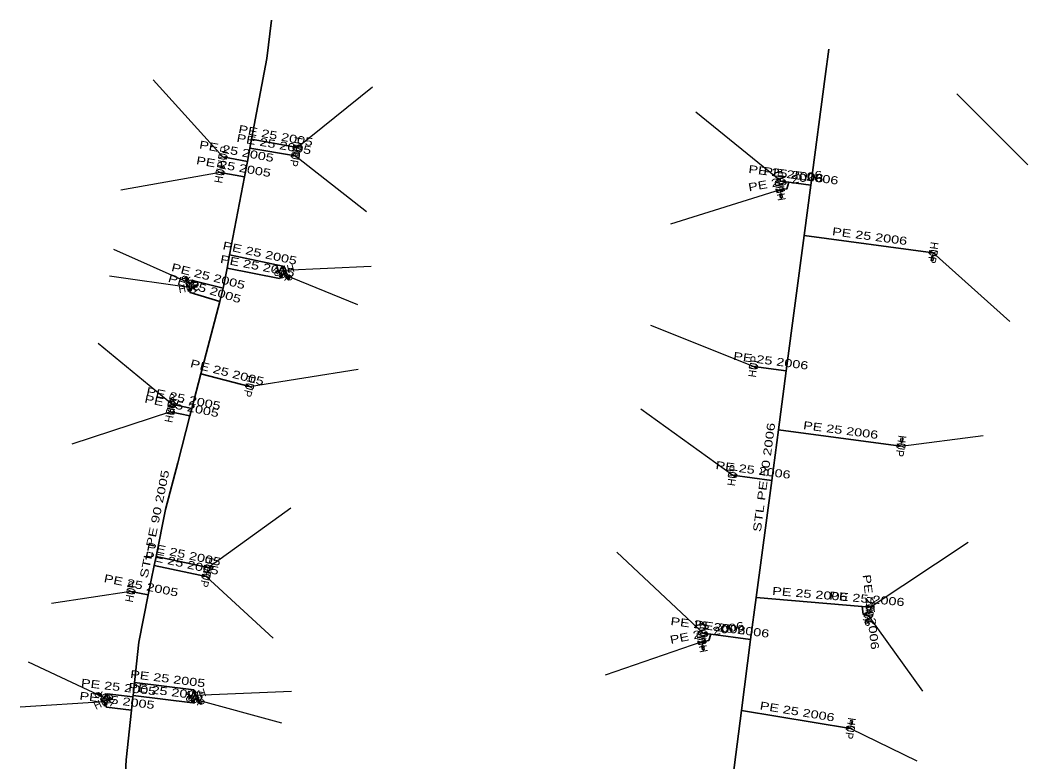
# Model space of a CAD drawing. Extents: x -737484 to -734496, y -1033882 to -1030666.
# Drawn here: x -736638.4 to -736512.4, y -1030879.4 to -1030786.8 of the extents above; entities that cross this region are included whole.
import ezdxf
from ezdxf.enums import TextEntityAlignment as Align

# ---------------------------------------------------------------- set-up
doc = ezdxf.new("R2010")
doc.units = 0
doc.header["$LTSCALE"] = 0.4
for name, color, linetype, lineweight in [('1', 7, 'Continuous', 13), ('22', 7, 'Continuous', 25), ('5', 7, 'Continuous', 35), ('7', 7, 'Continuous', 35)]:
    doc.layers.add(name, color=color, linetype=linetype, lineweight=lineweight)
doc.layers.add('2', color=7, linetype='Continuous')

msp = doc.modelspace()

# ---------------------------------------------------------------- linework, layer by layer
at = {"layer": '1'}
for p, q in [((-736543.39, -1030808.04), (-736543.303, -1030808.532)), ((-736543.364, -1030808.619), (-736543.303, -1030808.963)), ((-736524.26, -1030815.87), (-736524.329, -1030816.365)), ((-736524.414, -1030816.428), (-736524.463, -1030816.775)), ((-736605.996, -1030818.126), (-736606.335, -1030818.211)), ((-736605.42, -1030818.06), (-736605.905, -1030818.18)), ((-736605.51, -1030818.55), (-736605.126, -1030818.871)), ((-736617.396, -1030819.215), (-736617.606, -1030818.936)), ((-736617.11, -1030819.72), (-736617.41, -1030819.32)), ((-736617.26, -1030820.2), (-736616.769, -1030820.104)), ((-736616.681, -1030820.163), (-736616.337, -1030820.097)), ((-736605.117, -1030818.977), (-736604.849, -1030819.202)), ((-736528.29, -1030840.02), (-736528.22, -1030839.524)), ((-736528.135, -1030839.461), (-736528.086, -1030839.114)), ((-736532.62, -1030861.712), (-736532.717, -1030862.048)), ((-736532.39, -1030861.18), (-736532.527, -1030861.66)), ((-736553.16, -1030864.46), (-736553.064, -1030864.95)), ((-736553.123, -1030865.038), (-736553.057, -1030865.382)), ((-736628.261, -1030871.063), (-736628.554, -1030870.873)), ((-736627.82, -1030871.44), (-736628.239, -1030871.167)), ((-736627.89, -1030871.94), (-736627.436, -1030871.728)), ((-736627.337, -1030871.764), (-736627.019, -1030871.617)), ((-736617.04, -1030871.226), (-736617.372, -1030871.334)), ((-736616.47, -1030871.12), (-736616.945, -1030871.274)), ((-736616.54, -1030871.61), (-736616.115, -1030871.874)), ((-736616.092, -1030871.978), (-736615.795, -1030872.163)), ((-736534.6, -1030875.27), (-736534.521, -1030874.776)), ((-736534.435, -1030874.713), (-736534.381, -1030874.368))]:
    msp.add_line(p, q, dxfattribs=at)
for points in [[(-736603.232, -1030802.639), (-736603.302, -1030803.033), (-736604.217, -1030802.466), (-736604.287, -1030802.86)], [(-736613.558, -1030804.01), (-736613.482, -1030803.618), (-736612.577, -1030804.201), (-736612.501, -1030803.809)], [(-736603.442, -1030803.679), (-736603.512, -1030804.073), (-736604.427, -1030803.506), (-736604.497, -1030803.9)], [(-736613.917, -1030805.96), (-736613.847, -1030805.566), (-736612.932, -1030806.133), (-736612.862, -1030805.739)], [(-736543.8, -1030807.087), (-736543.751, -1030806.69), (-736542.808, -1030807.209), (-736542.759, -1030806.812)], [(-736543.847, -1030808.323), (-736543.917, -1030807.929), (-736542.862, -1030808.15), (-736542.932, -1030807.756)], [(-736543.216, -1030809.024), (-736543.364, -1030809.05), (-736543.45, -1030808.558), (-736543.303, -1030808.532)], [(-736543.259, -1030808.993), (-736543.333, -1030809.006), (-736543.407, -1030808.588), (-736543.333, -1030808.575)], [(-736543.216, -1030809.024), (-736543.068, -1030808.998), (-736543.155, -1030808.506), (-736543.303, -1030808.532)], [(-736523.737, -1030815.741), (-736523.792, -1030816.137), (-736524.727, -1030815.602), (-736524.782, -1030815.998)], [(-736524.399, -1030816.86), (-736524.547, -1030816.839), (-736524.478, -1030816.344), (-736524.329, -1030816.365)], [(-736524.399, -1030816.86), (-736524.25, -1030816.881), (-736524.181, -1030816.386), (-736524.329, -1030816.365)], [(-736605.104, -1030818.496), (-736605.493, -1030818.593), (-736605.346, -1030817.526), (-736605.735, -1030817.623)], [(-736524.43, -1030816.817), (-736524.504, -1030816.807), (-736524.445, -1030816.386), (-736524.371, -1030816.396)], [(-736617.711, -1030818.921), (-736617.592, -1030818.831), (-736617.291, -1030819.23), (-736617.41, -1030819.32)], [(-736617.659, -1030818.929), (-736617.599, -1030818.884), (-736617.343, -1030819.223), (-736617.403, -1030819.268)], [(-736606.39, -1030818.301), (-736606.426, -1030818.156), (-736605.941, -1030818.035), (-736605.905, -1030818.18)], [(-736606.39, -1030818.301), (-736606.354, -1030818.447), (-736605.868, -1030818.326), (-736605.905, -1030818.18)], [(-736606.362, -1030818.256), (-736606.38, -1030818.184), (-736605.968, -1030818.081), (-736605.949, -1030818.154)], [(-736605.341, -1030818.038), (-736605.035, -1030818.295), (-736605.984, -1030818.804), (-736605.678, -1030819.061)], [(-736604.743, -1030819.192), (-736604.84, -1030819.307), (-736605.223, -1030818.986), (-736605.126, -1030818.871)], [(-736604.743, -1030819.192), (-736604.647, -1030819.077), (-736605.03, -1030818.756), (-736605.126, -1030818.871)], [(-736617.711, -1030818.921), (-736617.831, -1030819.011), (-736617.53, -1030819.41), (-736617.41, -1030819.32)], [(-736617.388, -1030820.18), (-736617.629, -1030819.861), (-736616.59, -1030819.578), (-736616.831, -1030819.259)], [(-736617.551, -1030819.747), (-736617.159, -1030819.671), (-736617.36, -1030820.728), (-736616.968, -1030820.652)], [(-736616.278, -1030820.009), (-736616.306, -1030819.861), (-736616.797, -1030819.957), (-736616.769, -1030820.104)], [(-736616.278, -1030820.009), (-736616.249, -1030820.156), (-736616.74, -1030820.251), (-736616.769, -1030820.104)], [(-736616.308, -1030820.052), (-736616.294, -1030820.126), (-736616.711, -1030820.207), (-736616.725, -1030820.133)], [(-736604.796, -1030819.196), (-736604.845, -1030819.254), (-736605.17, -1030818.98), (-736605.122, -1030818.923)], [(-736547.242, -1030830.218), (-736547.187, -1030829.822), (-736546.252, -1030830.357), (-736546.197, -1030829.961)], [(-736609.156, -1030832.486), (-736609.253, -1030832.875), (-736610.126, -1030832.244), (-736610.223, -1030832.633)], [(-736619.92, -1030834.891), (-736619.837, -1030834.5), (-736618.942, -1030835.099), (-736618.859, -1030834.708)], [(-736620.118, -1030835.85), (-736620.042, -1030835.458), (-736619.137, -1030836.041), (-736619.061, -1030835.649)], [(-736528.15, -1030839.029), (-736528.299, -1030839.008), (-736528.368, -1030839.503), (-736528.22, -1030839.524)], [(-736528.15, -1030839.029), (-736528.002, -1030839.05), (-736528.071, -1030839.545), (-736528.22, -1030839.524)], [(-736527.767, -1030839.891), (-736527.822, -1030840.287), (-736528.757, -1030839.752), (-736528.812, -1030840.148)], [(-736528.119, -1030839.072), (-736528.045, -1030839.082), (-736528.104, -1030839.503), (-736528.178, -1030839.493)], [(-736549.862, -1030843.788), (-736549.807, -1030843.392), (-736548.872, -1030843.927), (-736548.817, -1030843.531)], [(-736614.339, -1030855.098), (-736614.422, -1030855.489), (-736615.317, -1030854.89), (-736615.4, -1030855.281)], [(-736614.599, -1030856.218), (-736614.682, -1030856.609), (-736615.577, -1030856.01), (-736615.66, -1030856.401)], [(-736625.048, -1030858.28), (-736624.972, -1030857.888), (-736624.067, -1030858.471), (-736623.991, -1030858.079)], [(-736531.624, -1030859.974), (-736531.659, -1030860.372), (-736532.62, -1030859.887), (-736532.655, -1030860.285)], [(-736531.854, -1030861.125), (-736531.964, -1030861.51), (-736532.815, -1030860.849), (-736532.925, -1030861.234)], [(-736532.665, -1030862.141), (-736532.809, -1030862.099), (-736532.672, -1030861.619), (-736532.527, -1030861.66)], [(-736532.69, -1030862.094), (-736532.762, -1030862.073), (-736532.645, -1030861.665), (-736532.573, -1030861.685)], [(-736532.665, -1030862.141), (-736532.521, -1030862.182), (-736532.383, -1030861.701), (-736532.527, -1030861.66)], [(-736553.612, -1030864.751), (-736553.688, -1030864.359), (-736552.631, -1030864.56), (-736552.707, -1030864.168)], [(-736553.54, -1030863.527), (-736553.491, -1030863.13), (-736552.548, -1030863.649), (-736552.499, -1030863.252)], [(-736552.969, -1030865.441), (-736553.116, -1030865.47), (-736553.211, -1030864.979), (-736553.064, -1030864.95)], [(-736553.012, -1030865.411), (-736553.086, -1030865.425), (-736553.167, -1030865.008), (-736553.093, -1030864.994)], [(-736552.969, -1030865.441), (-736552.821, -1030865.413), (-736552.917, -1030864.922), (-736553.064, -1030864.95)], [(-736628.658, -1030870.895), (-736628.74, -1030871.021), (-736628.321, -1030871.293), (-736628.239, -1030871.167)], [(-736628.658, -1030870.895), (-736628.576, -1030870.769), (-736628.157, -1030871.041), (-736628.239, -1030871.167)], [(-736628.606, -1030870.885), (-736628.565, -1030870.822), (-736628.209, -1030871.053), (-736628.25, -1030871.116)], [(-736628.282, -1030871.571), (-736627.92, -1030871.402), (-736627.859, -1030872.477), (-736627.497, -1030872.308)], [(-736627.924, -1030871.968), (-736628.26, -1030871.75), (-736627.379, -1030871.129), (-736627.715, -1030870.911)], [(-736626.983, -1030871.517), (-736627.047, -1030871.381), (-736627.5, -1030871.592), (-736627.436, -1030871.728)], [(-736626.983, -1030871.517), (-736626.92, -1030871.653), (-736627.373, -1030871.864), (-736627.436, -1030871.728)], [(-736627.002, -1030871.566), (-736626.97, -1030871.634), (-736627.355, -1030871.814), (-736627.387, -1030871.746)], [(-736617.421, -1030871.429), (-736617.467, -1030871.286), (-736616.991, -1030871.131), (-736616.945, -1030871.274)], [(-736617.421, -1030871.429), (-736617.374, -1030871.571), (-736616.899, -1030871.417), (-736616.945, -1030871.274)], [(-736617.396, -1030871.382), (-736617.419, -1030871.31), (-736617.015, -1030871.179), (-736616.992, -1030871.25)], [(-736616.444, -1030871.079), (-736616.105, -1030871.291), (-736616.974, -1030871.928), (-736616.635, -1030872.14)], [(-736616.125, -1030871.533), (-736616.505, -1030871.657), (-736616.434, -1030870.582), (-736616.814, -1030870.706)], [(-736615.691, -1030872.139), (-736615.612, -1030872.012), (-736616.036, -1030871.747), (-736616.115, -1030871.874)], [(-736615.691, -1030872.139), (-736615.771, -1030872.267), (-736616.195, -1030872.002), (-736616.115, -1030871.874)], [(-736615.743, -1030872.151), (-736615.783, -1030872.214), (-736616.143, -1030871.989), (-736616.104, -1030871.925)], [(-736534.443, -1030874.282), (-736534.591, -1030874.258), (-736534.669, -1030874.752), (-736534.521, -1030874.776)], [(-736534.443, -1030874.282), (-736534.295, -1030874.305), (-736534.373, -1030874.799), (-736534.521, -1030874.776)], [(-736534.074, -1030875.15), (-736534.137, -1030875.545), (-736535.062, -1030874.994), (-736535.125, -1030875.389)], [(-736534.412, -1030874.325), (-736534.338, -1030874.337), (-736534.405, -1030874.757), (-736534.479, -1030874.745)]]:
    msp.add_lwpolyline(points, close=True, dxfattribs=at)
at = {"layer": '22'}
for p, q in [((-736613.03, -1030803.91), (-736621.729, -1030794.283)), ((-736603.76, -1030802.75), (-736594.342, -1030795.181)), ((-736521.3, -1030796.05), (-736512.43, -1030804.882)), ((-736543.28, -1030806.95), (-736553.936, -1030798.323)), ((-736603.97, -1030803.79), (-736595.091, -1030810.744)), ((-736613.39, -1030805.85), (-736625.769, -1030808.051)), ((-736543.39, -1030808.04), (-736557.08, -1030812.324)), ((-736617.11, -1030819.72), (-736626.663, -1030815.491)), ((-736524.26, -1030815.87), (-736514.663, -1030824.478)), ((-736605.42, -1030818.06), (-736594.497, -1030817.574)), ((-736617.26, -1030820.2), (-736627.2, -1030818.813)), ((-736605.51, -1030818.55), (-736596.186, -1030822.339)), ((-736546.72, -1030830.09), (-736559.56, -1030824.974)), ((-736619.39, -1030834.8), (-736628.613, -1030827.206)), ((-736609.69, -1030832.56), (-736596.126, -1030830.422)), ((-736619.59, -1030835.75), (-736631.905, -1030839.777)), ((-736549.34, -1030843.66), (-736560.801, -1030835.392)), ((-736528.29, -1030840.02), (-736517.996, -1030838.704)), ((-736614.87, -1030855.19), (-736604.519, -1030847.708)), ((-736532.14, -1030860.13), (-736519.872, -1030852.012)), ((-736553.02, -1030863.39), (-736563.777, -1030853.252)), ((-736615.13, -1030856.31), (-736606.763, -1030864.02)), ((-736624.52, -1030858.18), (-736634.449, -1030859.681)), ((-736532.39, -1030861.18), (-736525.577, -1030870.616)), ((-736553.16, -1030864.46), (-736565.265, -1030868.631)), ((-736627.82, -1030871.44), (-736637.303, -1030867.015)), ((-736616.54, -1030871.61), (-736605.698, -1030874.585)), ((-736616.47, -1030871.12), (-736604.458, -1030870.616)), ((-736627.89, -1030871.94), (-736638.366, -1030872.596)), ((-736534.6, -1030875.27), (-736526.321, -1030879.298))]:
    msp.add_line(p, q, dxfattribs=at)
at = {"layer": '5'}
for points in [[(-736625.45, -1030885.6), (-736625.1, -1030879.21), (-736624.45, -1030873.01), (-736624.27, -1030871.32), (-736624.25, -1030871.14), (-736624.08, -1030869.54), (-736623.55, -1030864.49), (-736622.36, -1030858.61), (-736621.61, -1030854.91), (-736621.38, -1030853.8), (-736620.19, -1030847.95), (-736618.67, -1030842.12), (-736617.14, -1030836.24), (-736616.9, -1030835.31), (-736615.78, -1030831.01), (-736613.42, -1030821.97), (-736612.99, -1030820.31), (-736612.51, -1030817.81), (-736612.19, -1030816.14), (-736610.33, -1030806.39), (-736609.97, -1030804.48), (-736609.65, -1030802.81), (-736609.44, -1030801.71), (-736607.52, -1030791.63), (-736606.94, -1030786.84)], [(-736537.3, -1030790.46), (-736537.75, -1030793.87), (-736539.55, -1030807.44), (-736540.39, -1030813.73), (-736542.63, -1030830.63), (-736543.6, -1030837.99), (-736544.44, -1030844.31), (-736546.38, -1030858.92), (-736547.08, -1030864.16), (-736548.22, -1030873.02), (-736549.31, -1030881.45), (-736550.44, -1030890.28), (-736551.22, -1030896.27), (-736551.4, -1030897.66)]]:
    msp.add_lwpolyline(points, dxfattribs=at)
at = {"layer": '7'}
for p, q in [((-736609.44, -1030801.71), (-736603.76, -1030802.75)), ((-736609.65, -1030802.81), (-736603.97, -1030803.79)), ((-736609.97, -1030804.48), (-736613.03, -1030803.91)), ((-736610.33, -1030806.39), (-736613.39, -1030805.85)), ((-736542.29, -1030807.08), (-736543.28, -1030806.95)), ((-736539.55, -1030807.44), (-736542.29, -1030807.08)), ((-736540.39, -1030813.73), (-736524.26, -1030815.87)), ((-736542.63, -1030830.63), (-736546.72, -1030830.09)), ((-736615.78, -1030831.01), (-736609.69, -1030832.56)), ((-736616.9, -1030835.31), (-736619.39, -1030834.8)), ((-736617.14, -1030836.24), (-736619.59, -1030835.75)), ((-736543.6, -1030837.99), (-736528.29, -1030840.02)), ((-736544.44, -1030844.31), (-736549.34, -1030843.66)), ((-736621.38, -1030853.8), (-736614.87, -1030855.19)), ((-736621.61, -1030854.91), (-736615.13, -1030856.31)), ((-736622.36, -1030858.61), (-736624.52, -1030858.18)), ((-736546.38, -1030858.92), (-736533.13, -1030860.04)), ((-736533.13, -1030860.04), (-736532.14, -1030860.13)), ((-736552.03, -1030863.52), (-736553.02, -1030863.39)), ((-736547.08, -1030864.16), (-736552.03, -1030863.52)), ((-736548.22, -1030873.02), (-736534.6, -1030875.27))]:
    msp.add_line(p, q, dxfattribs=at)
for points in [[(-736542.29, -1030807.08), (-736542.54, -1030807.89), (-736543.39, -1030808.04)], [(-736612.19, -1030816.14), (-736605.55, -1030817.55), (-736605.42, -1030818.06)], [(-736612.51, -1030817.81), (-736605.96, -1030819.08), (-736605.51, -1030818.55)], [(-736612.99, -1030820.31), (-736616.66, -1030819.38), (-736617.11, -1030819.72)], [(-736613.42, -1030821.97), (-736617.13, -1030820.85), (-736617.26, -1030820.2)], [(-736533.13, -1030860.04), (-736533.02, -1030861), (-736532.39, -1030861.18)], [(-736552.03, -1030863.52), (-736552.3, -1030864.29), (-736553.16, -1030864.46)], [(-736624.08, -1030869.54), (-736616.68, -1030870.47), (-736616.47, -1030871.12)], [(-736624.27, -1030871.32), (-736627.49, -1030870.94), (-736627.82, -1030871.44)], [(-736624.25, -1030871.14), (-736616.83, -1030872.07), (-736616.54, -1030871.61)], [(-736624.45, -1030873.01), (-736627.58, -1030872.61), (-736627.89, -1030871.94)]]:
    msp.add_lwpolyline(points, dxfattribs=at)

# ---------------------------------------------------------------- texts
at = {"layer": '2', "width": 0.95}
for rotation, p in [(260, (-736604.4624, -1030803.7027)), (260, (-736604.2524, -1030802.6627)), (79, (-736612.5389, -1030804.0049)), (80, (-736612.8966, -1030805.9363)), (83, (-736542.7833, -1030807.0104)), (100, (-736542.8974, -1030807.9523)), (262, (-736524.7547, -1030815.7999)), (320, (-736605.8309, -1030818.9326)), (194, (-736605.5405, -1030817.574)), (127, (-736616.7105, -1030819.4184)), (11, (-736617.1639, -1030820.6899)), (82, (-736546.2243, -1030830.1591)), (256, (-736610.175, -1030832.4385)), (78, (-736618.9002, -1030834.9035)), (79, (-736619.0989, -1030835.8449)), (262, (-736528.7847, -1030839.9499)), (82, (-736548.8443, -1030843.7291)), (258, (-736615.3588, -1030855.0855)), (258, (-736615.6188, -1030856.2055)), (79, (-736624.0289, -1030858.2749)), (265, (-736532.6377, -1030860.0859)), (254, (-736532.8698, -1030861.0417)), (83, (-736552.5233, -1030863.4504)), (101, (-736552.6691, -1030864.3639)), (328, (-736616.8045, -1030872.0333)), (198, (-736616.624, -1030870.644)), (25, (-736627.6788, -1030872.3924)), (147, (-736627.5472, -1030871.0201)), (261, (-736535.0935, -1030875.1913))]:
    msp.add_text('HUP', height=1, rotation=rotation, dxfattribs=at).set_placement(p, align=Align.CENTER)
at = {"layer": '5', "width": 1.4}
for s, rotation, p in [('STL PE 50 2006', 82.429, (-736544.9014, -1030843.9864)), ('STL PE 90 2005', 78.502, (-736621.0859, -1030849.8482))]:
    msp.add_text(s, height=1, rotation=rotation, dxfattribs=at).set_placement(p, align=Align.CENTER)
at = {"layer": '7', "width": 1.35}
for s, rotation, p in [('PE 25 2005', 349.624, (-736606.5096, -1030801.7373)), ('PE 25 2005', 350.211, (-736606.7245, -1030802.807)), ('PE 25 2005', 349.448, (-736611.4081, -1030803.7028)), ('PE 25 2005', 349.992, (-736611.7729, -1030805.627)), ('PE 25 2006', 352.519, (-736542.7196, -1030806.5188)), ('PE 25 2006', 10.008, (-736542.6339, -1030807.398)), ('PE 25 2006', 352.515, (-736540.8541, -1030806.7641)), ('PE 25 2006', 352.443, (-736532.2588, -1030814.3042)), ('PE 25 2005', 348.011, (-736608.5084, -1030816.4099)), ('PE 25 2005', 349.027, (-736608.7977, -1030818.0195)), ('PE 25 2005', 345.78, (-736614.9748, -1030819.2909)), ('PE 25 2005', 343.202, (-736615.447, -1030820.8349)), ('PE 25 2006', 352.479, (-736544.6089, -1030829.8642)), ('PE 25 2005', 345.721, (-736612.6113, -1030831.2997)), ('PE 25 2005', 348.425, (-736618.0443, -1030834.565)), ('PE 25 2005', 348.69, (-736618.2666, -1030835.5041)), ('PE 25 2006', 352.447, (-736535.8787, -1030838.5088)), ('PE 25 2006', 352.444, (-736546.8238, -1030843.4891)), ('PE 25 2005', 347.947, (-736618.0199, -1030854.0051)), ('PE 25 2005', 347.809, (-736618.2641, -1030855.1205)), ('PE 25 2005', 348.741, (-736623.3416, -1030857.9039)), ('PE 25 2006', 276.537, (-736532.5407, -1030860.7881)), ('PE 25 2006', 355.168, (-736539.7121, -1030858.9812)), ('PE 25 2006', 354.806, (-736532.5888, -1030859.5865)), ('PE 25 2006', 352.519, (-736552.4596, -1030862.9588)), ('PE 25 2006', 11.182, (-736552.426, -1030863.8043)), ('PE 25 2006', 352.633, (-736549.4906, -1030863.3434)), ('PE 25 2005', 352.837, (-736619.9783, -1030869.5514)), ('PE 25 2005', 353.27, (-736626.1181, -1030870.5974)), ('PE 25 2005', 352.856, (-736620.2072, -1030871.1418)), ('PE 25 2005', 352.717, (-736626.3169, -1030872.2663)), ('PE 25 2006', 350.62, (-736541.328, -1030873.6512))]:
    msp.add_text(s, height=1, rotation=rotation, dxfattribs=at).set_placement(p, align=Align.CENTER)

doc.saveas('drawing.dxf')
